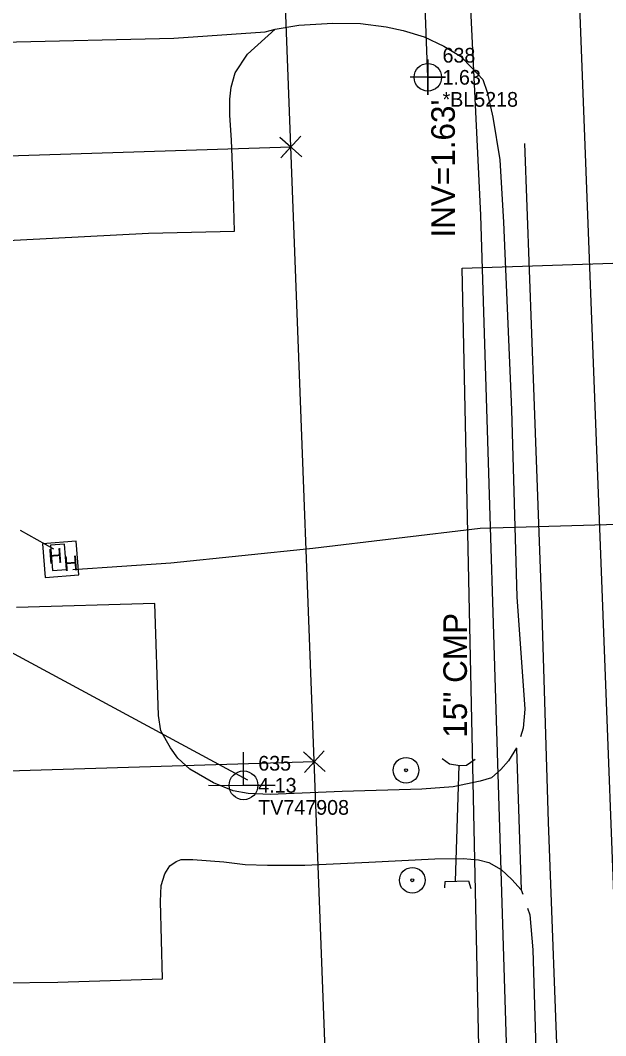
# Model space of a CAD drawing. Extents: x 3040896 to 3051146, y 687568 to 732976.
# Drawn here: x 3050332.8 to 3050432.3, y 692569.7 to 692742.3 of the extents above; entities that cross this region are included whole.
import ezdxf

# ---------------------------------------------------------------- set-up
doc = ezdxf.new("R2010")
doc.units = 0
for name, color, linetype in [('Exist Horizontal Alignment', 7, 'Continuous'), ('Exist Other Culture Area Outline', 7, 'Continuous'), ('Exist Other Culture Located Object CELL', 7, 'Continuous'), ('Exist Property Corner CELL', 7, 'Continuous'), ('Exist Property Line', 7, 'Continuous'), ('Exist Right of Way Line', 7, 'Continuous'), ('Exist Roads Change in Surface', 7, 'Continuous'), ('Exist Roads EOP', 7, 'Continuous'), ('Exist Roads EOP Other', 7, 'Continuous'), ('Exist Roads EOT', 7, 'Continuous'), ('Exist Structure Minor Head and End Wall', 7, 'Continuous'), ('Exist Structure Minor Pipes CMP 15 Inch', 7, 'Continuous'), ('Exist Structure Minor Pipes CMP 15 Inch Text', 7, 'Continuous'), ('Exist Structure Minor Pipes CMP 18 Inch', 7, 'Continuous'), ('Exist Structure Minor Pipes CMP 18 Inch Cogo Comment', 7, 'Continuous'), ('Exist Structure Minor Pipes CMP 18 Inch Cogo Elevation', 7, 'Continuous'), ('Exist Structure Minor Pipes CMP 18 Inch Cogo Number', 7, 'Continuous'), ('Exist Structure Minor Pipes CMP 18 Inch Cogo Point CELL', 7, 'Continuous'), ('Exist Structure Minor Pipes CMP 18 Inch Invert', 7, 'Continuous'), ('Exist Utilities Power Joint Use Telephone CELL', 7, 'Continuous'), ('Exist Utilities Power Joint Use Telephone Cogo Comment', 7, 'Continuous'), ('Exist Utilities Power Joint Use Telephone Cogo Elevation', 7, 'Continuous'), ('Exist Utilities Power Joint Use Telephone Cogo Number', 7, 'Continuous'), ('Exist Utilities Power UG Cable SUE', 7, 'Continuous'), ('Exist Utilities Telephone Hand Hole CELL', 7, 'Continuous'), ('Exist Utilities Telephone UG Cable', 7, 'Continuous'), ('Exist Utilities Telephone UG FO SUE', 7, 'Continuous')]:
    doc.layers.add(name, color=color, linetype=linetype)

# ---------------------------------------------------------------- blocks, each defined once
blk = doc.blocks.new('EXIST UTILITIES POWER JOINT USE TELEPHONE')
at = {"layer": 'Exist Utilities Power Joint Use Telephone CELL'}
blk.add_line((0, 0), (0, 0), dxfattribs=at)
blk.add_lwpolyline([(-0.1188, 0), (0.108, -0.0008), (0, -0.0004), (0, 0.1125)], dxfattribs=at)
blk.add_circle((0, 0.0001), 0.049, dxfattribs=at)

msp = doc.modelspace()

# ---------------------------------------------------------------- linework, layer by layer
at = {"layer": 'Exist Horizontal Alignment'}
msp.add_line((3050435.69, 692539.99), (3050358.72, 694557.48), dxfattribs=at)
at = {"layer": 'Exist Other Culture Area Outline'}
msp.add_lwpolyline([(3050340.64, 692648.92), (3050340.32, 692653.23), (3050337.93, 692653.05), (3050338.25, 692648.74)], close=True, dxfattribs=at)
at = {"layer": 'Exist Other Culture Located Object CELL'}
for centre, radius in [((3050398.34, 692614.79), 2.18), ((3050398.34, 692614.79), 0.24), ((3050399.4, 692596.09), 2.18), ((3050399.4, 692596.09), 0.24)]:
    msp.add_circle(centre, radius, dxfattribs=at)
at = {"layer": 'Exist Property Corner CELL'}
for p, q in [((3050378.76, 692720.76), (3050378.76, 692720.76)), ((3050382.74, 692616.24), (3050382.74, 692616.24))]:
    msp.add_line(p, q, dxfattribs=at)
for points in [[(3050380.61, 692719.08), (3050376.9, 692722.43), (3050378.76, 692720.76), (3050377.08, 692718.9), (3050380.43, 692722.61)], [(3050384.6, 692614.56), (3050380.89, 692617.92), (3050382.74, 692616.24), (3050381.07, 692614.39), (3050384.42, 692618.09)]]:
    msp.add_lwpolyline(points, dxfattribs=at)
at = {"layer": 'Exist Property Line'}
msp.add_line((3050382.74, 692616.24), (3050189, 692610.18), dxfattribs=at)
at = {"layer": 'Exist Right of Way Line'}
for p, q in [((3050385.73, 692538.09), (3050308.75, 694555.57)), ((3049423.39, 692690.86), (3050378.76, 692720.76))]:
    msp.add_line(p, q, dxfattribs=at)
at = {"layer": 'Exist Roads Change in Surface'}
for points in [[(3050329.68, 692738.55), (3050358.85, 692739.24), (3050374.38, 692740.32), (3050376.1, 692740.78), (3050380.14, 692741.45), (3050385.9, 692741.79), (3050390.61, 692741.76), (3050394.97, 692741.18), (3050397.83, 692740.54), (3050401.43, 692739.48), (3050404.74, 692737.92), (3050407.58, 692736.22), (3050409.55, 692734.14), (3050411.37, 692732.2), (3050412.13, 692730.07), (3050413.11, 692725.85), (3050414.28, 692718.56), (3050414.92, 692708), (3050416.28, 692676.09), (3050417.17, 692644.26), (3050418.5, 692625.19), (3050418.24, 692621.92), (3050417.81, 692620.48)], [(3050417.08, 692618.5), (3050417.91, 692594.49), (3050418.16, 692593.73)]]:
    msp.add_lwpolyline(points, dxfattribs=at)
at = {"layer": 'Exist Roads EOP'}
msp.add_lwpolyline([(3050418.98, 692591.35), (3050419.39, 692590.19), (3050419.89, 692584.24), (3050420.68, 692557.9), (3050421.52, 692529.31), (3050421.42, 692498.07), (3050422.85, 692470.73), (3050423.36, 692438.2), (3050423.58, 692421.83), (3050423.88, 692400.66), (3050424.06, 692373.92), (3050423.26, 692347.21), (3050422.57, 692333.6)], dxfattribs=at)
at = {"layer": 'Exist Roads EOP Other'}
for points in [[(3050236.41, 692736.97), (3050239.02, 692735), (3050240.54, 692733.53), (3050241.37, 692731.84), (3050241.94, 692728.93), (3050242.23, 692720.45), (3050242.92, 692708.03), (3050243.39, 692701.84), (3050247.24, 692701.98), (3050256.76, 692702.22), (3050264.09, 692702.42), (3050282.24, 692703.05), (3050302.55, 692703.65), (3050327.31, 692704.68), (3050354.56, 692706.09), (3050369.17, 692706.43), (3050368.95, 692714.58), (3050368.69, 692721.93), (3050368.37, 692726.16), (3050368.42, 692728.86), (3050368.6, 692730.9), (3050369.31, 692733.36), (3050371.37, 692736.54), (3050376.1, 692740.78)], [(3050417.08, 692618.63), (3050415.73, 692616.38), (3050414.47, 692614.93), (3050412.88, 692613.51), (3050410.95, 692612.91), (3050406.33, 692611.96), (3050401.03, 692611.58), (3050387.47, 692611.17), (3050375.27, 692610.66), (3050371.51, 692610.82), (3050368.97, 692611.28), (3050365.62, 692612.63), (3050361.58, 692614.97), (3050359.54, 692616.82), (3050358.3, 692618.63), (3050356.68, 692621.51), (3050356.29, 692624.08), (3050355.66, 692643.15), (3050332.15, 692642.44)], [(3050310.4, 692578.45), (3050339.14, 692578.79), (3050356.96, 692579.36), (3050356.63, 692592.48), (3050356.73, 692595.19), (3050357.33, 692597.18), (3050358.17, 692598.55), (3050359.27, 692599.28), (3050360.15, 692599.6), (3050362.1, 692599.6), (3050367.39, 692599.2), (3050370.98, 692598.75), (3050374.77, 692598.63), (3050381.14, 692598.67), (3050392, 692599.15), (3050403.21, 692599.76), (3050408.02, 692599.77), (3050410.65, 692599.56), (3050412.39, 692599.12), (3050414.49, 692597.91), (3050416.29, 692596.22), (3050417.91, 692594.49)]]:
    msp.add_lwpolyline(points, dxfattribs=at)
at = {"layer": 'Exist Roads EOT'}
msp.add_lwpolyline([(3050418.49, 692721.32), (3050420.08, 692678.26), (3050421.42, 692641.37), (3050422.5, 692605.96), (3050424.26, 692559.26), (3050425.58, 692521.68), (3050426.39, 692490.14), (3050427.53, 692454.15), (3050428.36, 692420.85), (3050428.17, 692393.83), (3050428.05, 692371.16), (3050427.45, 692349.08), (3050427.1, 692337.22)], dxfattribs=at)
at = {"layer": 'Exist Structure Minor Head and End Wall'}
for points in [[(3050404.49, 692616.81), (3050405.71, 692615.9), (3050407.49, 692615.58), (3050408.63, 692615.67), (3050410.06, 692616.68)], [(3050404.92, 692594.79), (3050404.99, 692595.89), (3050408.93, 692595.99), (3050409.33, 692594.67)]]:
    msp.add_lwpolyline(points, dxfattribs=at)
at = {"layer": 'Exist Structure Minor Pipes CMP 15 Inch'}
msp.add_lwpolyline([(3050407.29, 692615.62), (3050406.7, 692595.93)], dxfattribs=at)
at = {"layer": 'Exist Structure Minor Pipes CMP 18 Inch'}
msp.add_line((3050402.04, 692732.6), (3050400.66, 692768.68), dxfattribs=at)
at = {"layer": 'Exist Structure Minor Pipes CMP 18 Inch Cogo Point CELL'}
msp.add_lwpolyline([(3050402.04, 692735.6), (3050402.04, 692729.6), (3050402.04, 692732.6), (3050405.04, 692732.6), (3050399.04, 692732.6)], dxfattribs=at)
msp.add_circle((3050402.04, 692732.6), 2.34, dxfattribs=at)
at = {"layer": 'Exist Utilities Power UG Cable SUE'}
msp.add_line((3050311, 692645.75), (3050371.37, 692613.14), dxfattribs=at)
at = {"layer": 'Exist Utilities Telephone Hand Hole CELL'}
for p, q in [((3050342.28, 692653.72), (3050336.58, 692653.3)), ((3050336.58, 692653.3), (3050337, 692647.59)), ((3050342.71, 692648.01), (3050342.28, 692653.72)), ((3050339.64, 692650.66), (3050339.64, 692650.66)), ((3050337, 692647.59), (3050342.71, 692648.01))]:
    msp.add_line(p, q, dxfattribs=at)
at = {"layer": 'Exist Utilities Telephone UG Cable'}
for points in [[(3050388.17, 692281.77), (3050414.85, 692293.47), (3050418.66, 692464.37), (3050411.05, 692709.15), (3050399.55, 692946.79)], [(3050388.17, 692281.77), (3050407.85, 692305.9), (3050413.08, 692456.66), (3050407.85, 692700.17), (3050465.87, 692702.07), (3050462.97, 692776.37), (3050460.21, 692782.71)]]:
    msp.add_lwpolyline(points, dxfattribs=at)
at = {"layer": 'Exist Utilities Telephone UG FO SUE'}
msp.add_line((3050338.49, 692652.4), (3050332.8, 692655.55), dxfattribs=at)
msp.add_lwpolyline([(3050341.71, 692648.94), (3050358.39, 692650.03), (3050382.5, 692652.55), (3050410.91, 692655.94), (3050444.06, 692656.92), (3050456.83, 692656.07), (3050459.42, 692658.07), (3050459.71, 692663.26)], dxfattribs=at)

# ---------------------------------------------------------------- block references
at = {"layer": 'Exist Utilities Power Joint Use Telephone CELL', "xscale": 50, "yscale": 50}
msp.add_blockref('EXIST UTILITIES POWER JOINT USE TELEPHONE', (3050370.72, 692612.23), dxfattribs=at)

# ---------------------------------------------------------------- texts
at = {"layer": 'Exist Structure Minor Pipes CMP 15 Inch Text'}
msp.add_text('15" CMP', height=4, rotation=90, dxfattribs=at).set_placement((3050408.68, 692620.31))
at = {"layer": 'Exist Structure Minor Pipes CMP 18 Inch Cogo Comment'}
msp.add_text('*BL5218', height=2.5, dxfattribs=at).set_placement((3050404.54, 692727.6))
at = {"layer": 'Exist Structure Minor Pipes CMP 18 Inch Cogo Elevation'}
msp.add_text('1.63', height=2.5, dxfattribs=at).set_placement((3050404.54, 692731.35))
at = {"layer": 'Exist Structure Minor Pipes CMP 18 Inch Cogo Number'}
msp.add_text('638', height=2.5, dxfattribs=at).set_placement((3050404.54, 692735.1))
at = {"layer": 'Exist Structure Minor Pipes CMP 18 Inch Invert'}
msp.add_text("INV=1.63'", height=4, rotation=90, dxfattribs=at).set_placement((3050406.63, 692705.35))
at = {"layer": 'Exist Utilities Power Joint Use Telephone Cogo Comment'}
msp.add_text('TV747908', height=2.5, dxfattribs=at).set_placement((3050373.22, 692607.23))
at = {"layer": 'Exist Utilities Power Joint Use Telephone Cogo Elevation'}
msp.add_text('4.13', height=2.5, dxfattribs=at).set_placement((3050373.22, 692610.98))
at = {"layer": 'Exist Utilities Power Joint Use Telephone Cogo Number'}
msp.add_text('635', height=2.5, dxfattribs=at).set_placement((3050373.22, 692614.73))
at = {"layer": 'Exist Utilities Telephone Hand Hole CELL'}
for p in [(3050337.61, 692649.91), (3050340.28, 692648.64)]:
    msp.add_text('H', height=2.5, rotation=4.2468, dxfattribs=at).set_placement(p)

doc.saveas('drawing.dxf')
